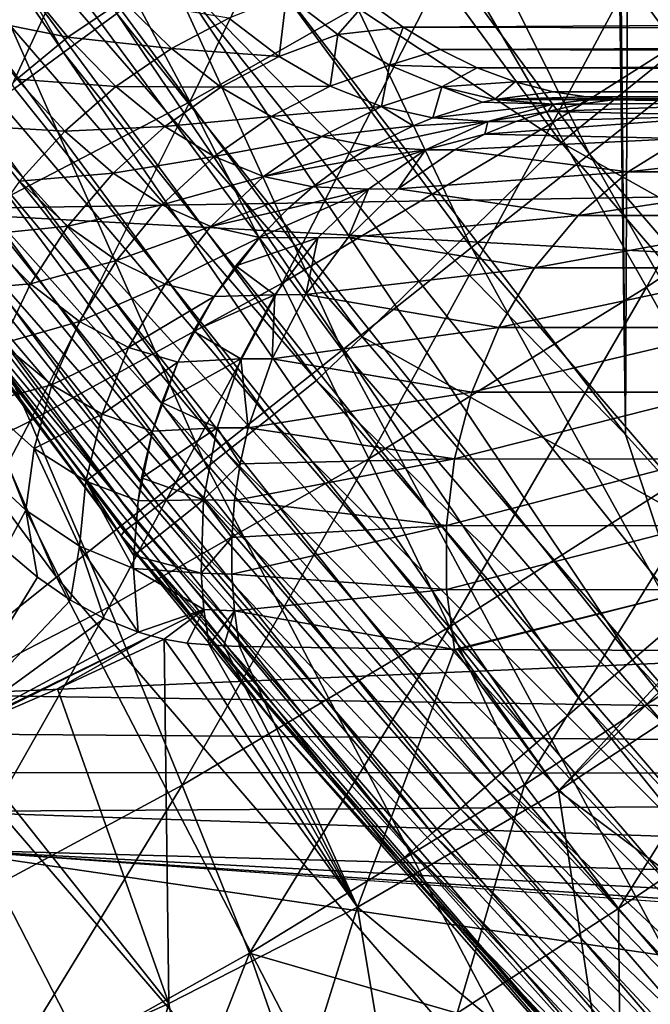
# Model space of a CAD drawing. Header units: metres. Extents: x -104 to 104, y -68 to 90.
# Tile 476 of 656: x -18.99 to -17.6, y 28.29 to 30.46. Entities that reach past the tile are written whole.
import ezdxf

# ---------------------------------------------------------------- set-up
doc = ezdxf.new("R2010")
doc.units = ezdxf.units.M
doc.layers.add('solid_FIT-BATH-153_SW0002', color=7, linetype='CONTINUOUS')

msp = doc.modelspace()

# ---------------------------------------------------------------- linework, layer by layer
at = {"layer": 'solid_FIT-BATH-153_SW0002'}
for points in [[(-17.85, 44.28587, 8.296501), (-18.741398, 30.953238, 8.296501), (-17.656555, 29.546558, 8.296501)], [(-17.788933, 42.811436, 8.296501), (-17.85, 44.28587, 8.296501), (-17.656555, 29.546558, 8.296501)], [(-17.606529, 41.348225, 8.296501), (-17.788933, 42.811436, 8.296501), (-17.656555, 29.546558, 8.296501)], [(-17.606529, 41.348225, 8.296501), (-17.656555, 29.546558, 8.296501), (-16.46545, 28.22686, 8.296501)], [(-17.303858, 39.904236, 8.296501), (-17.606529, 41.348225, 8.296501), (-16.46545, 28.22686, 8.296501)], [(-16.662636, 29.540785, 43.296501), (-17.746557, 30.865034, 43.296501), (-16.930573, 32.727093, 43.296501)], [(-19.918344, 31.90177, 8.405631), (-18.89226, 30.386625, 8.405632), (-19.794971, 31.978165, 8.345485)], [(-18.89226, 30.386625, 8.405632), (-18.77523, 30.472424, 8.345486), (-19.794971, 31.978165, 8.345485)], [(-19.000095, 30.307243, 8.487759), (-18.89226, 30.386625, 8.405632), (-19.918344, 31.90177, 8.405631)], [(-18.496256, 31.692146, 17.648727), (-17.504263, 30.346409, 17.640358), (-18.282755, 31.835966, 18.011118)], [(-17.504263, 30.346409, 17.640358), (-17.302345, 30.505659, 18.002651), (-18.282755, 31.835966, 18.011118)], [(-17.65444, 31.627392, 72.748245), (-16.609985, 30.284969, 72.748238), (-17.544863, 31.705959, 72.78437)], [(-18.741367, 31.526608, 17.317909), (-17.736057, 30.163151, 17.309597), (-18.496256, 31.692146, 17.648727)], [(-17.736057, 30.163151, 17.309597), (-17.504263, 30.346409, 17.640358), (-18.496256, 31.692146, 17.648727)], [(-17.757246, 31.553679, 72.68924), (-16.706709, 30.20344, 72.689232), (-17.65444, 31.627392, 72.748245)], [(-16.706709, 30.20344, 72.689232), (-16.609985, 30.284969, 72.748238), (-17.65444, 31.627392, 72.748245)], [(-18.803436, 31.556328, 13.730782), (-17.798231, 30.189171, 13.722974), (-19.267572, 31.160988, 13.500312)], [(-17.321585, 30.574217, 14.025674), (-17.798231, 30.189171, 13.722974), (-18.803436, 31.556328, 13.730782)], [(-17.850151, 31.487062, 72.609138), (-16.794117, 30.129761, 72.609131), (-17.757246, 31.553679, 72.68924)], [(-16.794117, 30.129761, 72.609131), (-16.706709, 30.20344, 72.689232), (-17.757246, 31.553679, 72.68924)], [(-19.015694, 31.340967, 17.022587), (-17.995466, 29.957674, 17.014284), (-18.741367, 31.526608, 17.317909)], [(-17.995466, 29.957674, 17.014284), (-17.736057, 30.163151, 17.309597), (-18.741367, 31.526608, 17.317909)], [(-17.930328, 31.429575, 72.510384), (-16.869549, 30.066177, 72.510376), (-17.850151, 31.487062, 72.609138)], [(-16.869549, 30.066177, 72.510376), (-16.794117, 30.129761, 72.609131), (-17.850151, 31.487062, 72.609138)], [(-17.995335, 31.382963, 72.395988), (-16.930708, 30.014626, 72.395981), (-17.930328, 31.429575, 72.510384)], [(-16.930708, 30.014626, 72.395981), (-16.869549, 30.066177, 72.510376), (-17.930328, 31.429575, 72.510384)], [(-18.043192, 31.34865, 72.269432), (-16.975733, 29.976673, 72.269417), (-17.995335, 31.382963, 72.395988)], [(-16.975733, 29.976673, 72.269417), (-16.930708, 30.014626, 72.395981), (-17.995335, 31.382963, 72.395988)], [(-19.315971, 31.137434, 16.765635), (-18.279404, 29.732422, 16.757294), (-19.015694, 31.340967, 17.022587)], [(-18.279404, 29.732422, 16.757294), (-17.995466, 29.957674, 17.014284), (-19.015694, 31.340967, 17.022587)], [(-18.072445, 31.327677, 72.134567), (-17.003252, 29.953476, 72.134552), (-18.043192, 31.34865, 72.269432)], [(-17.003252, 29.953476, 72.134552), (-16.975733, 29.976673, 72.269417), (-18.043192, 31.34865, 72.269432)], [(-18.082199, 31.320681, 71.996498), (-17.012428, 29.945742, 71.996498), (-18.072445, 31.327677, 72.134567)], [(-18.082199, 31.320681, 71.996498), (-17.746557, 30.865034, 43.296501), (-17.012428, 29.945742, 71.996498)], [(-17.012428, 29.945742, 71.996498), (-17.003252, 29.953476, 72.134552), (-18.072445, 31.327677, 72.134567)], [(-19.370306, 31.066263, 13.442765), (-19.267572, 31.160988, 13.500312), (-18.235455, 29.761147, 13.490964)], [(-17.798231, 30.189171, 13.722974), (-18.235455, 29.761147, 13.490964), (-19.267572, 31.160988, 13.500312)], [(-19.638731, 30.918362, 16.549681), (-18.584595, 29.489998, 16.541248), (-19.315971, 31.137434, 16.765635)], [(-18.584595, 29.489998, 16.541248), (-18.279404, 29.732422, 16.757294), (-19.315971, 31.137434, 16.765635)], [(-9.519899, 30.201454, 1.296502), (-19.293043, 30.040548, 1.296502), (-19.494747, 31.102777, 1.296502)], [(-10.679956, 31.059551, 1.296502), (-9.519899, 30.201454, 1.296502), (-19.494747, 31.102777, 1.296502)], [(-18.832561, 30.688869, -12.955049), (-19.355539, 30.430227, -12.208267), (-19.065872, 31.108664, -12.978014)], [(-19.480169, 30.991669, 13.362107), (-19.370306, 31.066263, 13.442765), (-18.335825, 29.66519, 13.433459)], [(-18.335825, 29.66519, 13.433459), (-19.370306, 31.066263, 13.442765), (-18.235455, 29.761147, 13.490964)], [(-19.58086, 30.923668, 13.258877), (-19.480169, 30.991669, 13.362107), (-18.439926, 29.582689, 13.352803)], [(-18.439926, 29.582689, 13.352803), (-19.480169, 30.991669, 13.362107), (-18.335825, 29.66519, 13.433459)], [(-18.614843, 30.278528, -12.94809), (-18.832561, 30.688869, -12.955049), (-18.267645, 30.99448, -13.680582)], [(-18.035477, 30.608162, -13.678682), (-18.614843, 30.278528, -12.94809), (-18.267645, 30.99448, -13.680582)], [(-17.816765, 30.23304, -13.692583), (-18.035477, 30.608162, -13.678682), (-17.409662, 30.989225, -14.387992)], [(-17.177103, 30.63912, -14.404599), (-17.816765, 30.23304, -13.692583), (-17.409662, 30.989225, -14.387992)], [(-18.651855, 30.562468, 8.308805), (-17.656555, 29.546558, 8.296501), (-18.741398, 30.953238, 8.296501)], [(-19.980505, 30.686106, 16.37735), (-18.907764, 29.232998, 16.368776), (-19.638731, 30.918362, 16.549681)], [(-19.667944, 30.86521, 13.136156), (-19.58086, 30.923668, 13.258877), (-18.535328, 29.507437, 13.249574)], [(-18.907764, 29.232998, 16.368776), (-18.584595, 29.489998, 16.541248), (-19.638731, 30.918362, 16.549681)], [(-18.535328, 29.507437, 13.249574), (-19.58086, 30.923668, 13.258877), (-18.439926, 29.582689, 13.352803)], [(-19.737513, 30.818863, 12.99806), (-19.667944, 30.86521, 13.136156), (-18.617834, 29.442698, 13.126854)], [(-18.617834, 29.442698, 13.126854), (-19.667944, 30.86521, 13.136156), (-18.535328, 29.507437, 13.249574)], [(-17.012428, 29.945742, 71.996498), (-17.746557, 30.865034, 43.296501), (-16.662636, 29.540785, 43.296501)], [(-19.7875, 30.785917, 12.850327), (-19.737513, 30.818863, 12.99806), (-18.683746, 29.391325, 12.988759)], [(-18.683746, 29.391325, 12.988759), (-19.737513, 30.818863, 12.99806), (-18.617834, 29.442698, 13.126854)], [(-19.816826, 30.766994, 12.698982), (-19.7875, 30.785917, 12.850327), (-18.731108, 29.35475, 12.841025)], [(-18.731108, 29.35475, 12.841025), (-19.7875, 30.785917, 12.850327), (-18.683746, 29.391325, 12.988759)], [(-19.827871, 30.763479, 12.550632), (-19.816826, 30.766994, 12.698982), (-18.758896, 29.333675, 12.689677)], [(-18.765715, 29.324339, 12.541281), (-19.827871, 30.763479, 12.550632), (-18.758896, 29.333675, 12.689677)], [(-19.559021, 30.377449, 9.296535), (-19.827871, 30.763479, 12.550632), (-18.765715, 29.324339, 12.541281)], [(-18.758896, 29.333675, 12.689677), (-19.816826, 30.766994, 12.698982), (-18.731108, 29.35475, 12.841025)], [(-19.152994, 29.997499, -12.195013), (-19.355539, 30.430227, -12.208267), (-18.832561, 30.688869, -12.955049)], [(-18.614843, 30.278528, -12.94809), (-19.152994, 29.997499, -12.195013), (-18.832561, 30.688869, -12.955049)], [(-19.245636, 28.964027, 16.242496), (-18.907764, 29.232998, 16.368776), (-19.980505, 30.686106, 16.37735)], [(-17.610796, 29.870474, -13.722308), (-17.816765, 30.23304, -13.692583), (-17.177103, 30.63912, -14.404599)], [(-16.956848, 30.301033, -14.435802), (-17.610796, 29.870474, -13.722308), (-17.177103, 30.63912, -14.404599)], [(-18.411354, 29.879492, -12.957743), (-18.614843, 30.278528, -12.94809), (-18.035477, 30.608162, -13.678682)], [(-17.816765, 30.23304, -13.692583), (-18.411354, 29.879492, -12.957743), (-18.035477, 30.608162, -13.678682)], [(-18.77523, 30.472424, 8.345486), (-17.641207, 29.050762, 8.345486), (-18.651855, 30.562468, 8.308805)], [(-18.651855, 30.562468, 8.308805), (-17.525257, 29.150188, 8.308805), (-17.656555, 29.546558, 8.296501)], [(-17.641207, 29.050762, 8.345486), (-17.525257, 29.150188, 8.308805), (-18.651855, 30.562468, 8.308805)], [(-16.247705, 29.320093, 14.01792), (-17.798231, 30.189171, 13.722974), (-17.321585, 30.574217, 14.025674)], [(-18.883097, 30.420816, -5.262482), (-18.988152, 30.549908, -5.106777), (-19.098827, 30.463785, -5.072805)], [(-18.762842, 30.500891, -5.271811), (-18.988152, 30.549908, -5.106777), (-18.883097, 30.420816, -5.262482)], [(-18.655136, 30.395567, -5.431168), (-18.762842, 30.500891, -5.271811), (-18.883097, 30.420816, -5.262482)], [(-18.528906, 30.462492, -5.417861), (-18.762842, 30.500891, -5.271811), (-18.655136, 30.395567, -5.431168)], [(-18.402267, 30.512573, -5.393042), (-18.528906, 30.462492, -5.417861), (-18.417984, 30.377808, -5.578867)], [(-18.289419, 30.426287, -5.547314), (-18.402267, 30.512573, -5.393042), (-18.417984, 30.377808, -5.578867)], [(-18.224897, 30.499783, -5.431532), (-18.402267, 30.512573, -5.393042), (-18.289419, 30.426287, -5.547314)], [(-18.14533, 30.442236, -5.536715), (-18.224897, 30.499783, -5.431532), (-18.289419, 30.426287, -5.547314)], [(-9.934967, 30.491091, -5.446199), (-18.224897, 30.499783, -5.431532), (-18.14533, 30.442236, -5.536715)], [(-18.89226, 30.386625, 8.405632), (-17.751177, 28.956087, 8.405632), (-18.77523, 30.472424, 8.345486)], [(-17.751177, 28.956087, 8.405632), (-17.641207, 29.050762, 8.345486), (-18.77523, 30.472424, 8.345486)], [(-9.842334, 30.424847, -5.57297), (-9.934967, 30.491091, -5.446199), (-18.14533, 30.442236, -5.536715)], [(-18.883097, 30.420816, -5.262482), (-19.098827, 30.463785, -5.072805), (-18.99477, 30.328211, -5.23803)], [(-18.417984, 30.377808, -5.578867), (-18.528906, 30.462492, -5.417861), (-18.655136, 30.395567, -5.431168)], [(-18.14533, 30.442236, -5.536715), (-18.289419, 30.426287, -5.547314), (-18.175283, 30.359072, -5.709145)], [(-18.064522, 30.393162, -5.646441), (-18.14533, 30.442236, -5.536715), (-18.175283, 30.359072, -5.709145)], [(-9.842334, 30.424847, -5.57297), (-18.14533, 30.442236, -5.536715), (-18.064522, 30.393162, -5.646441)], [(-18.776907, 30.312033, -5.431251), (-18.883097, 30.420816, -5.262482), (-18.99477, 30.328211, -5.23803)], [(-18.655136, 30.395567, -5.431168), (-18.883097, 30.420816, -5.262482), (-18.776907, 30.312033, -5.431251)], [(-18.289419, 30.426287, -5.547314), (-18.417984, 30.377808, -5.578867), (-18.305889, 30.312881, -5.747462)], [(-18.175283, 30.359072, -5.709145), (-18.289419, 30.426287, -5.547314), (-18.305889, 30.312881, -5.747462)], [(-9.767894, 30.372288, -5.702077), (-9.842334, 30.424847, -5.57297), (-18.064522, 30.393162, -5.646441)], [(-19.000095, 30.307243, 8.487759), (-17.852499, 28.868542, 8.48776), (-18.89226, 30.386625, 8.405632)], [(-17.852499, 28.868542, 8.48776), (-17.751177, 28.956087, 8.405632), (-18.89226, 30.386625, 8.405632)], [(-18.54611, 30.310493, -5.600587), (-18.655136, 30.395567, -5.431168), (-18.776907, 30.312033, -5.431251)], [(-18.417984, 30.377808, -5.578867), (-18.655136, 30.395567, -5.431168), (-18.54611, 30.310493, -5.600587)], [(-17.982656, 30.35294, -5.760035), (-18.064522, 30.393162, -5.646441), (-18.175283, 30.359072, -5.709145)], [(-9.767894, 30.372288, -5.702077), (-18.064522, 30.393162, -5.646441), (-17.982656, 30.35294, -5.760035)], [(-18.427183, 28.909319, 9.296535), (-19.559021, 30.377449, 9.296535), (-18.765715, 29.324339, 12.541281)], [(-19.321074, 30.068989, 9.141335), (-19.559021, 30.377449, 9.296535), (-18.427183, 28.909319, 9.296535)], [(-18.305889, 30.312881, -5.747462), (-18.417984, 30.377808, -5.578867), (-18.54611, 30.310493, -5.600587)], [(-9.711474, 30.33285, -5.830748), (-9.767894, 30.372288, -5.702077), (-17.982656, 30.35294, -5.760035)], [(-18.175283, 30.359072, -5.709145), (-18.305889, 30.312881, -5.747462), (-18.192947, 30.267994, -5.921514)], [(-18.060156, 30.311222, -5.876533), (-18.175283, 30.359072, -5.709145), (-18.192947, 30.267994, -5.921514)], [(-17.982656, 30.35294, -5.760035), (-18.175283, 30.359072, -5.709145), (-18.060156, 30.311222, -5.876533)], [(-17.899616, 30.321899, -5.876788), (-17.982656, 30.35294, -5.760035), (-18.060156, 30.311222, -5.876533)], [(-9.711474, 30.33285, -5.830748), (-17.982656, 30.35294, -5.760035), (-17.899616, 30.321899, -5.876788)], [(-17.736057, 30.163151, 17.309597), (-16.631187, 28.877754, 17.301149), (-17.504263, 30.346409, 17.640358)], [(-18.889585, 30.213774, -5.417232), (-18.99477, 30.328211, -5.23803), (-19.093914, 30.225725, -5.198787)], [(-18.776907, 30.312033, -5.431251), (-18.99477, 30.328211, -5.23803), (-18.889585, 30.213774, -5.417232)], [(-17.899616, 30.321899, -5.876788), (-18.060156, 30.311222, -5.876533), (-17.944733, 30.283045, -6.047843)], [(-17.899616, 30.321899, -5.876788), (-17.944733, 30.283045, -6.047843), (-17.815399, 30.300314, -5.995963)], [(-9.673146, 30.306252, -5.957575), (-9.711474, 30.33285, -5.830748), (-17.899616, 30.321899, -5.876788)], [(-9.673146, 30.306252, -5.957575), (-17.899616, 30.321899, -5.876788), (-17.815399, 30.300314, -5.995963)], [(-19.096128, 30.236309, 8.589841), (-17.852499, 28.868542, 8.48776), (-19.000095, 30.307243, 8.487759)], [(-18.66951, 30.224377, -5.610605), (-18.776907, 30.312033, -5.431251), (-18.889585, 30.213774, -5.417232)], [(-18.54611, 30.310493, -5.600587), (-18.776907, 30.312033, -5.431251), (-18.66951, 30.224377, -5.610605)], [(-18.436052, 30.245989, -5.777815), (-18.54611, 30.310493, -5.600587), (-18.66951, 30.224377, -5.610605)], [(-18.305889, 30.312881, -5.747462), (-18.54611, 30.310493, -5.600587), (-18.436052, 30.245989, -5.777815)], [(-18.192947, 30.267994, -5.921514), (-18.305889, 30.312881, -5.747462), (-18.436052, 30.245989, -5.777815)], [(-18.060156, 30.311222, -5.876533), (-18.192947, 30.267994, -5.921514), (-18.080307, 30.243315, -6.099242)], [(-18.060156, 30.311222, -5.876533), (-18.080307, 30.243315, -6.099242), (-17.970783, 30.277178, -6.057963)], [(-17.944733, 30.283045, -6.047843), (-18.060156, 30.311222, -5.876533), (-17.970783, 30.277178, -6.057963)], [(-17.743177, 30.289497, -6.099515), (-17.815399, 30.300314, -5.995963), (-17.944733, 30.283045, -6.047843)], [(-9.650488, 30.2906, -6.08181), (-9.673146, 30.306252, -5.957575), (-17.815399, 30.300314, -5.995963)], [(-9.650488, 30.2906, -6.08181), (-17.815399, 30.300314, -5.995963), (-17.743177, 30.289497, -6.099515)], [(-17.417088, 29.524002, -13.768896), (-17.610796, 29.870474, -13.722308), (-16.956848, 30.301033, -14.435802)], [(-18.965496, 29.576, -12.198873), (-19.152994, 29.997499, -12.195013), (-18.614843, 30.278528, -12.94809)], [(-18.411354, 29.879492, -12.957743), (-18.965496, 29.576, -12.198873), (-18.614843, 30.278528, -12.94809)], [(-17.816029, 30.27317, -6.265483), (-17.970783, 30.277178, -6.057963), (-18.080307, 30.243315, -6.099242)], [(-17.816029, 30.27317, -6.265483), (-17.944733, 30.283045, -6.047843), (-17.970783, 30.277178, -6.057963)], [(-17.743177, 30.289497, -6.099515), (-17.944733, 30.283045, -6.047843), (-17.670984, 30.285889, -6.203498)], [(-17.743259, 30.282709, -6.234404), (-17.670984, 30.285889, -6.203498), (-17.944733, 30.283045, -6.047843)], [(-17.816029, 30.27317, -6.265483), (-17.743259, 30.282709, -6.234404), (-17.944733, 30.283045, -6.047843)], [(-17.289553, 30.276747, -7.349361), (-17.756178, 30.273205, -6.406694), (-17.827555, 30.257368, -6.438904)], [(-17.411142, 30.247993, -7.414354), (-17.289553, 30.276747, -7.349361), (-17.827555, 30.257368, -6.438904)], [(-17.756178, 30.273205, -6.406694), (-17.743259, 30.282709, -6.234404), (-17.816029, 30.27317, -6.265483)], [(-17.756178, 30.273205, -6.406694), (-17.684418, 30.282719, -6.374267), (-17.743259, 30.282709, -6.234404)], [(-17.289553, 30.276747, -7.349361), (-17.684418, 30.282719, -6.374267), (-17.756178, 30.273205, -6.406694)], [(-17.743259, 30.282709, -6.234404), (-17.613132, 30.285889, -6.342005), (-17.642054, 30.285889, -6.273217)], [(-17.684418, 30.282719, -6.374267), (-17.613132, 30.285889, -6.342005), (-17.743259, 30.282709, -6.234404)], [(-17.743259, 30.282709, -6.234404), (-17.642054, 30.285889, -6.273217), (-17.670984, 30.285889, -6.203498)], [(-9.650488, 30.2906, -6.08181), (-17.743177, 30.289497, -6.099515), (-17.670984, 30.285889, -6.203498)], [(-17.684418, 30.282719, -6.374267), (-17.168653, 30.285889, -7.294214), (-17.613132, 30.285889, -6.342005)], [(-17.289553, 30.276747, -7.349361), (-17.168653, 30.285889, -7.294214), (-17.684418, 30.282719, -6.374267)], [(-9.650488, 30.2906, -6.08181), (-17.670984, 30.285889, -6.203498), (-9.643651, 30.285889, -6.203498)], [(-17.670984, 30.285889, -6.203498), (-10.404818, 30.285889, -13.29103), (-9.866779, 30.285889, -13.464054)], [(-9.643651, 30.285889, -6.203498), (-17.670984, 30.285889, -6.203498), (-9.866779, 30.285889, -13.464054)], [(-17.670984, 30.285889, -6.203498), (-10.915513, 30.285889, -13.105112), (-10.404818, 30.285889, -13.29103)], [(-17.670984, 30.285889, -6.203498), (-11.398095, 30.285889, -12.906766), (-10.915513, 30.285889, -13.105112)], [(-17.670984, 30.285889, -6.203498), (-11.853333, 30.285889, -12.695527), (-11.398095, 30.285889, -12.906766)], [(-17.670984, 30.285889, -6.203498), (-12.28697, 30.285889, -12.471653), (-11.853333, 30.285889, -12.695527)], [(-17.670984, 30.285889, -6.203498), (-12.699744, 30.285889, -12.234893), (-12.28697, 30.285889, -12.471653)], [(-17.670984, 30.285889, -6.203498), (-13.090917, 30.285889, -11.985498), (-12.699744, 30.285889, -12.234893)], [(-17.670984, 30.285889, -6.203498), (-13.820193, 30.285889, -11.452197), (-13.090917, 30.285889, -11.985498)], [(-17.670984, 30.285889, -6.203498), (-14.478324, 30.285889, -10.872767), (-13.820193, 30.285889, -11.452197)], [(-17.670984, 30.285889, -6.203498), (-14.54143, 30.285889, -10.816254), (-14.478324, 30.285889, -10.872767)], [(-17.670984, 30.285889, -6.203498), (-14.604949, 30.285889, -10.758594), (-14.54143, 30.285889, -10.816254)], [(-17.670984, 30.285889, -6.203498), (-14.661053, 30.285889, -10.705346), (-14.604949, 30.285889, -10.758594)], [(-17.670984, 30.285889, -6.203498), (-14.717387, 30.285889, -10.651263), (-14.661053, 30.285889, -10.705346)], [(-17.670984, 30.285889, -6.203498), (-15.427445, 30.285889, -9.887821), (-14.717387, 30.285889, -10.651263)], [(-17.670984, 30.285889, -6.203498), (-16.071566, 30.285889, -9.078558), (-15.427445, 30.285889, -9.887821)], [(-17.670984, 30.285889, -6.203498), (-16.655508, 30.285889, -8.209232), (-16.071566, 30.285889, -9.078558)], [(-17.670984, 30.285889, -6.203498), (-17.168653, 30.285889, -7.294214), (-16.655508, 30.285889, -8.209232)], [(-17.670984, 30.285889, -6.203498), (-17.613132, 30.285889, -6.342005), (-17.168653, 30.285889, -7.294214)], [(-17.670984, 30.285889, -6.203498), (-17.642054, 30.285889, -6.273217), (-17.613132, 30.285889, -6.342005)], [(-18.192947, 30.267994, -5.921514), (-18.436052, 30.245989, -5.777815), (-18.325323, 30.202345, -5.960615)], [(-18.192947, 30.267994, -5.921514), (-18.325323, 30.202345, -5.960615), (-18.123882, 30.225525, -6.115073)], [(-18.080307, 30.243315, -6.099242), (-18.192947, 30.267994, -5.921514), (-18.123882, 30.225525, -6.115073)], [(-17.95948, 30.235205, -6.326651), (-17.816029, 30.27317, -6.265483), (-18.080307, 30.243315, -6.099242)], [(-17.827555, 30.257368, -6.438904), (-17.816029, 30.27317, -6.265483), (-17.95948, 30.235205, -6.326651)], [(-17.897692, 30.235304, -6.470514), (-17.827555, 30.257368, -6.438904), (-17.95948, 30.235205, -6.326651)], [(-17.411142, 30.247993, -7.414354), (-17.827555, 30.257368, -6.438904), (-17.897692, 30.235304, -6.470514)], [(-17.827555, 30.257368, -6.438904), (-17.756178, 30.273205, -6.406694), (-17.816029, 30.27317, -6.265483)], [(-19.17802, 30.175613, 8.709358), (-17.94272, 28.790352, 8.589841), (-19.096128, 30.236309, 8.589841)], [(-19.096128, 30.236309, 8.589841), (-17.94272, 28.790352, 8.589841), (-17.852499, 28.868542, 8.48776)], [(-18.436052, 30.245989, -5.777815), (-18.66951, 30.224377, -5.610605), (-18.56122, 30.158192, -5.798193)], [(-18.325323, 30.202345, -5.960615), (-18.436052, 30.245989, -5.777815), (-18.56122, 30.158192, -5.798193)], [(-18.221142, 29.493286, -12.984122), (-18.411354, 29.879492, -12.957743), (-17.816765, 30.23304, -13.692583)], [(-17.610796, 29.870474, -13.722308), (-18.221142, 29.493286, -12.984122), (-17.816765, 30.23304, -13.692583)], [(-17.95948, 30.235205, -6.326651), (-18.123882, 30.225525, -6.115073), (-18.214806, 30.179716, -6.146908)], [(-18.096149, 30.172398, -6.384811), (-17.95948, 30.235205, -6.326651), (-18.214806, 30.179716, -6.146908)], [(-17.95948, 30.235205, -6.326651), (-18.080307, 30.243315, -6.099242), (-18.123882, 30.225525, -6.115073)], [(-17.966141, 30.207037, -6.501322), (-17.95948, 30.235205, -6.326651), (-18.096149, 30.172398, -6.384811)], [(-17.411142, 30.247993, -7.414354), (-17.897692, 30.235304, -6.470514), (-17.966141, 30.207037, -6.501322)], [(-17.532974, 30.19763, -7.47942), (-17.411142, 30.247993, -7.414354), (-17.966141, 30.207037, -6.501322)], [(-17.966141, 30.207037, -6.501322), (-17.897692, 30.235304, -6.470514), (-17.95948, 30.235205, -6.326651)], [(-18.889585, 30.213774, -5.417232), (-19.093914, 30.225725, -5.198787), (-18.989004, 30.103683, -5.389125)], [(-18.783255, 30.121378, -5.607735), (-18.889585, 30.213774, -5.417232), (-18.989004, 30.103683, -5.389125)], [(-18.66951, 30.224377, -5.610605), (-18.889585, 30.213774, -5.417232), (-18.783255, 30.121378, -5.607735)], [(-18.56122, 30.158192, -5.798193), (-18.66951, 30.224377, -5.610605), (-18.783255, 30.121378, -5.607735)], [(-18.123882, 30.225525, -6.115073), (-18.325323, 30.202345, -5.960615), (-18.214806, 30.179716, -6.146908)], [(-9.519899, 30.201454, 1.296502), (-8.29048, 29.444506, 1.296502), (-19.293043, 30.040548, 1.296502)], [(-18.325323, 30.202345, -5.960615), (-18.56122, 30.158192, -5.798193), (-18.452427, 30.113798, -5.991686)], [(-18.214806, 30.179716, -6.146908), (-18.325323, 30.202345, -5.960615), (-18.452427, 30.113798, -5.991686)], [(-17.798231, 30.189171, 13.722974), (-16.69441, 28.901323, 13.715035), (-18.235455, 29.761147, 13.490964)], [(-18.032499, 30.172581, -6.53115), (-17.966141, 30.207037, -6.501322), (-18.096149, 30.172398, -6.384811)], [(-17.532974, 30.19763, -7.47942), (-17.966141, 30.207037, -6.501322), (-18.032499, 30.172581, -6.53115)], [(-17.651056, 30.124216, -7.542424), (-17.532974, 30.19763, -7.47942), (-18.032499, 30.172581, -6.53115)], [(-16.247705, 29.320093, 14.01792), (-16.69441, 28.901323, 13.715035), (-17.798231, 30.189171, 13.722974)], [(-17.00881, 30.19767, -8.418337), (-17.532974, 30.19763, -7.47942), (-17.651056, 30.124216, -7.542424)], [(-17.122242, 30.124224, -8.49014), (-17.00881, 30.19767, -8.418337), (-17.651056, 30.124216, -7.542424)], [(-19.243786, 30.126699, 8.843364), (-18.019653, 28.723478, 8.709359), (-19.17802, 30.175613, 8.709358)], [(-19.17802, 30.175613, 8.709358), (-18.019653, 28.723478, 8.709359), (-17.94272, 28.790352, 8.589841)], [(-18.214806, 30.179716, -6.146908), (-18.452427, 30.113798, -5.991686), (-18.268383, 30.146675, -6.164831)], [(-18.096149, 30.172398, -6.384811), (-18.268383, 30.146675, -6.164831), (-18.343887, 30.091412, -6.188895)], [(-18.221762, 30.08637, -6.43817), (-18.096149, 30.172398, -6.384811), (-18.343887, 30.091412, -6.188895)], [(-18.096149, 30.172398, -6.384811), (-18.214806, 30.179716, -6.146908), (-18.268383, 30.146675, -6.164831)], [(-18.156282, 30.086763, -6.586686), (-18.096149, 30.172398, -6.384811), (-18.221762, 30.08637, -6.43817)], [(-18.156282, 30.086763, -6.586686), (-18.032499, 30.172581, -6.53115), (-18.096149, 30.172398, -6.384811)], [(-17.651056, 30.124216, -7.542424), (-18.032499, 30.172581, -6.53115), (-18.156282, 30.086763, -6.586686)], [(-18.56122, 30.158192, -5.798193), (-18.783255, 30.121378, -5.607735), (-18.676126, 30.051416, -5.80707)], [(-18.452427, 30.113798, -5.991686), (-18.56122, 30.158192, -5.798193), (-18.676126, 30.051416, -5.80707)], [(-18.268383, 30.146675, -6.164831), (-18.452427, 30.113798, -5.991686), (-18.343887, 30.091412, -6.188895)], [(-17.995466, 29.957674, 17.014284), (-16.874575, 28.653948, 17.00585), (-17.736057, 30.163151, 17.309597)], [(-16.874575, 28.653948, 17.00585), (-16.631187, 28.877754, 17.301149), (-17.736057, 30.163151, 17.309597)], [(-19.291851, 30.090843, 8.988549), (-18.081427, 28.669613, 8.843364), (-19.243786, 30.126699, 8.843364)], [(-19.243786, 30.126699, 8.843364), (-18.081427, 28.669613, 8.843364), (-18.019653, 28.723478, 8.709359)], [(-17.760447, 30.028574, -7.600736), (-17.651056, 30.124216, -7.542424), (-18.156282, 30.086763, -6.586686)], [(-17.122242, 30.124224, -8.49014), (-17.651056, 30.124216, -7.542424), (-17.760447, 30.028574, -7.600736)], [(-17.227377, 30.0285, -8.556563), (-17.122242, 30.124224, -8.49014), (-17.760447, 30.028574, -7.600736)], [(-18.882933, 30.004622, -5.59163), (-18.989004, 30.103683, -5.389125), (-19.071829, 29.985443, -5.347869)], [(-18.783255, 30.121378, -5.607735), (-18.989004, 30.103683, -5.389125), (-18.882933, 30.004622, -5.59163)], [(-18.676126, 30.051416, -5.80707), (-18.783255, 30.121378, -5.607735), (-18.882933, 30.004622, -5.59163)], [(-18.452427, 30.113798, -5.991686), (-18.676126, 30.051416, -5.80707), (-18.568605, 30.00425, -6.012838)], [(-18.343887, 30.091412, -6.188895), (-18.452427, 30.113798, -5.991686), (-18.568605, 30.00425, -6.012838)], [(-19.321074, 30.068989, 9.141335), (-18.126572, 28.630144, 8.98855), (-19.291851, 30.090843, 8.988549)], [(-19.291851, 30.090843, 8.988549), (-18.126572, 28.630144, 8.98855), (-18.081427, 28.669613, 8.843364)], [(-18.343887, 30.091412, -6.188895), (-18.568605, 30.00425, -6.012838), (-18.39933, 30.043234, -6.20552)], [(-18.221762, 30.08637, -6.43817), (-18.39933, 30.043234, -6.20552), (-18.461271, 29.980179, -6.222817)], [(-18.333332, 29.979109, -6.485483), (-18.221762, 30.08637, -6.43817), (-18.461271, 29.980179, -6.222817)], [(-18.221762, 30.08637, -6.43817), (-18.343887, 30.091412, -6.188895), (-18.39933, 30.043234, -6.20552)], [(-18.266315, 29.979771, -6.63593), (-18.221762, 30.08637, -6.43817), (-18.333332, 29.979109, -6.485483)], [(-18.266315, 29.979771, -6.63593), (-18.156282, 30.086763, -6.586686), (-18.221762, 30.08637, -6.43817)], [(-17.760447, 30.028574, -7.600736), (-18.156282, 30.086763, -6.586686), (-18.266315, 29.979771, -6.63593)], [(-19.321074, 30.068989, 9.141335), (-18.427183, 28.909319, 9.296535), (-18.154016, 28.606094, 9.141335)], [(-19.321074, 30.068989, 9.141335), (-18.154016, 28.606094, 9.141335), (-18.126572, 28.630144, 8.98855)], [(-8.29048, 29.444506, 1.296502), (-19.187944, 28.974009, 1.296502), (-19.293043, 30.040548, 1.296502)], [(-18.676126, 30.051416, -5.80707), (-18.882933, 30.004622, -5.59163), (-18.776075, 29.929008, -5.803701)], [(-18.568605, 30.00425, -6.012838), (-18.676126, 30.051416, -5.80707), (-18.776075, 29.929008, -5.803701)], [(-18.39933, 30.043234, -6.20552), (-18.568605, 30.00425, -6.012838), (-18.461271, 29.980179, -6.222817)], [(-17.856472, 29.913177, -7.651868), (-17.760447, 30.028574, -7.600736), (-18.266315, 29.979771, -6.63593)], [(-17.227377, 30.0285, -8.556563), (-17.760447, 30.028574, -7.600736), (-17.856472, 29.913177, -7.651868)], [(-17.319689, 29.912979, -8.614738), (-17.227377, 30.0285, -8.556563), (-17.856472, 29.913177, -7.651868)], [(-18.965496, 29.576, -12.198873), (-19.483625, 29.319935, -11.413774), (-19.152994, 29.997499, -12.195013)], [(-18.882933, 30.004622, -5.59163), (-19.071829, 29.985443, -5.347869), (-18.965059, 29.878197, -5.562851)], [(-18.776075, 29.929008, -5.803701), (-18.882933, 30.004622, -5.59163), (-18.965059, 29.878197, -5.562851)], [(-18.568605, 30.00425, -6.012838), (-18.776075, 29.929008, -5.803701), (-18.668837, 29.877247, -6.022871)], [(-18.461271, 29.980179, -6.222817), (-18.568605, 30.00425, -6.012838), (-18.668837, 29.877247, -6.022871)], [(-18.965059, 29.878197, -5.562851), (-19.071829, 29.985443, -5.347869), (-19.135832, 29.863247, -5.29525)], [(-18.461271, 29.980179, -6.222817), (-18.668837, 29.877247, -6.022871), (-18.56139, 29.850075, -6.246902)], [(-18.461271, 29.980179, -6.222817), (-18.56139, 29.850075, -6.246902), (-18.513386, 29.917711, -6.236078)], [(-18.333332, 29.979109, -6.485483), (-18.461271, 29.980179, -6.222817), (-18.513386, 29.917711, -6.236078)], [(-18.427681, 29.853519, -6.525423), (-18.333332, 29.979109, -6.485483), (-18.513386, 29.917711, -6.236078)], [(-18.359697, 29.854212, -6.677588), (-18.333332, 29.979109, -6.485483), (-18.427681, 29.853519, -6.525423)], [(-18.359697, 29.854212, -6.677588), (-18.266315, 29.979771, -6.63593), (-18.333332, 29.979109, -6.485483)], [(-17.856472, 29.913177, -7.651868), (-18.266315, 29.979771, -6.63593), (-18.359697, 29.854212, -6.677588)], [(-18.279404, 29.732422, 16.757294), (-17.140928, 28.40859, 16.748821), (-17.995466, 29.957674, 17.014284)], [(-17.140928, 28.40859, 16.748821), (-16.874575, 28.653948, 17.00585), (-17.995466, 29.957674, 17.014284)], [(-18.776075, 29.929008, -5.803701), (-18.965059, 29.878197, -5.562851), (-18.857403, 29.795462, -5.788214)], [(-18.668837, 29.877247, -6.022871), (-18.776075, 29.929008, -5.803701), (-18.857403, 29.795462, -5.788214)], [(-18.427681, 29.853519, -6.525423), (-18.513386, 29.917711, -6.236078), (-18.56139, 29.850075, -6.246902)], [(-17.93528, 29.781919, -7.69378), (-17.856472, 29.913177, -7.651868), (-18.359697, 29.854212, -6.677588)], [(-17.319689, 29.912979, -8.614738), (-17.856472, 29.913177, -7.651868), (-17.93528, 29.781919, -7.69378)], [(-17.395443, 29.781565, -8.662307), (-17.319689, 29.912979, -8.614738), (-17.93528, 29.781919, -7.69378)], [(-18.965059, 29.878197, -5.562851), (-19.135832, 29.863247, -5.29525), (-19.027361, 29.746822, -5.522815)], [(-18.857403, 29.795462, -5.788214), (-18.965059, 29.878197, -5.562851), (-19.027361, 29.746822, -5.522815)], [(-18.791847, 29.167404, -12.220038), (-18.965496, 29.576, -12.198873), (-18.411354, 29.879492, -12.957743)], [(-18.668837, 29.877247, -6.022871), (-18.857403, 29.795462, -5.788214), (-18.749256, 29.737682, -6.021413)], [(-18.221142, 29.493286, -12.984122), (-18.791847, 29.167404, -12.220038), (-18.411354, 29.879492, -12.957743)], [(-18.56139, 29.850075, -6.246902), (-18.668837, 29.877247, -6.022871), (-18.749256, 29.737682, -6.021413)], [(-18.043577, 29.123497, -13.028323), (-18.221142, 29.493286, -12.984122), (-17.610796, 29.870474, -13.722308)], [(-17.417088, 29.524002, -13.768896), (-18.043577, 29.123497, -13.028323), (-17.610796, 29.870474, -13.722308)], [(-18.56139, 29.850075, -6.246902), (-18.749256, 29.737682, -6.021413), (-18.640678, 29.705742, -6.260284)], [(-18.56139, 29.850075, -6.246902), (-18.640678, 29.705742, -6.260284), (-18.606705, 29.774057, -6.255441)], [(-18.427681, 29.853519, -6.525423), (-18.56139, 29.850075, -6.246902), (-18.606705, 29.774057, -6.255441)], [(-18.502188, 29.713005, -6.556903), (-18.427681, 29.853519, -6.525423), (-18.606705, 29.774057, -6.255441)], [(-18.433786, 29.713318, -6.710513), (-18.427681, 29.853519, -6.525423), (-18.502188, 29.713005, -6.556903)], [(-18.433786, 29.713318, -6.710513), (-18.359697, 29.854212, -6.677588), (-18.427681, 29.853519, -6.525423)], [(-17.93528, 29.781919, -7.69378), (-18.359697, 29.854212, -6.677588), (-18.433786, 29.713318, -6.710513)], [(-18.857403, 29.795462, -5.788214), (-19.027361, 29.746822, -5.522815), (-18.917797, 29.656031, -5.761596)], [(-18.749256, 29.737682, -6.021413), (-18.857403, 29.795462, -5.788214), (-18.917797, 29.656031, -5.761596)], [(-17.994343, 29.640013, -7.725138), (-17.93528, 29.781919, -7.69378), (-18.433786, 29.713318, -6.710513)], [(-17.395443, 29.781565, -8.662307), (-17.93528, 29.781919, -7.69378), (-17.994343, 29.640013, -7.725138)], [(-17.452185, 29.639502, -8.697732), (-17.395443, 29.781565, -8.662307), (-17.994343, 29.640013, -7.725138)], [(-18.502188, 29.713005, -6.556903), (-18.606705, 29.774057, -6.255441), (-18.640678, 29.705742, -6.260284)], [(-18.335825, 29.66519, 13.433459), (-18.235455, 29.761147, 13.490964), (-17.101357, 28.44149, 13.481508)], [(-16.69441, 28.901323, 13.715035), (-17.101357, 28.44149, 13.481508), (-18.235455, 29.761147, 13.490964)], [(-18.917797, 29.656031, -5.761596), (-19.027361, 29.746822, -5.522815), (-19.069099, 29.615242, -5.473624)], [(-18.749256, 29.737682, -6.021413), (-18.917797, 29.656031, -5.761596), (-18.807501, 29.591349, -6.008951)], [(-18.640678, 29.705742, -6.260284), (-18.749256, 29.737682, -6.021413), (-18.807501, 29.591349, -6.008951)], [(-18.502188, 29.713005, -6.556903), (-18.640678, 29.705742, -6.260284), (-18.676338, 29.617031, -6.263028)], [(-18.554785, 29.561483, -6.579086), (-18.502188, 29.713005, -6.556903), (-18.676338, 29.617031, -6.263028)], [(-18.584595, 29.489998, 16.541248), (-17.427179, 28.144512, 16.532686), (-18.279404, 29.732422, 16.757294)], [(-18.486347, 29.561125, -6.733771), (-18.502188, 29.713005, -6.556903), (-18.554785, 29.561483, -6.579086)], [(-18.486347, 29.561125, -6.733771), (-18.433786, 29.713318, -6.710513), (-18.502188, 29.713005, -6.556903)], [(-17.994343, 29.640013, -7.725138), (-18.433786, 29.713318, -6.710513), (-18.486347, 29.561125, -6.733771)], [(-17.427179, 28.144512, 16.532686), (-17.140928, 28.40859, 16.748821), (-18.279404, 29.732422, 16.757294)], [(-18.640678, 29.705742, -6.260284), (-18.807501, 29.591349, -6.008951), (-18.696529, 29.553635, -6.262765)], [(-18.640678, 29.705742, -6.260284), (-18.696529, 29.553635, -6.262765), (-18.676338, 29.617031, -6.263028)], [(-18.917797, 29.656031, -5.761596), (-19.069099, 29.615242, -5.473624), (-18.956627, 29.516027, -5.725573)], [(-18.807501, 29.591349, -6.008951), (-18.917797, 29.656031, -5.761596), (-18.956627, 29.516027, -5.725573)], [(-18.439926, 29.582689, 13.352803), (-18.335825, 29.66519, 13.433459), (-17.197206, 28.34144, 13.424038)], [(-17.197206, 28.34144, 13.424038), (-18.335825, 29.66519, 13.433459), (-17.101357, 28.44149, 13.481508)], [(-18.032616, 29.49309, -7.745397), (-17.994343, 29.640013, -7.725138), (-18.486347, 29.561125, -6.733771)], [(-17.452185, 29.639502, -8.697732), (-17.994343, 29.640013, -7.725138), (-18.032616, 29.49309, -7.745397)], [(-17.488894, 29.492445, -8.720393), (-17.452185, 29.639502, -8.697732), (-18.032616, 29.49309, -7.745397)], [(-19.069099, 29.615242, -5.473624), (-19.090937, 29.487675, -5.417726), (-18.974781, 29.380167, -5.682295)], [(-18.956627, 29.516027, -5.725573), (-19.069099, 29.615242, -5.473624), (-18.974781, 29.380167, -5.682295)], [(-18.554785, 29.561483, -6.579086), (-18.676338, 29.617031, -6.263028), (-18.696529, 29.553635, -6.262765)], [(-18.807501, 29.591349, -6.008951), (-18.956627, 29.516027, -5.725573), (-18.843082, 29.444124, -5.986772)], [(-18.696529, 29.553635, -6.262765), (-18.807501, 29.591349, -6.008951), (-18.843082, 29.444124, -5.986772)], [(-18.535328, 29.507437, 13.249574), (-18.439926, 29.582689, 13.352803), (-17.295017, 28.251528, 13.343384)], [(-17.295017, 28.251528, 13.343384), (-18.439926, 29.582689, 13.352803), (-17.197206, 28.34144, 13.424038)], [(-19.326746, 28.890533, -11.427956), (-19.483625, 29.319935, -11.413774), (-18.965496, 29.576, -12.198873)], [(-18.791847, 29.167404, -12.220038), (-19.326746, 28.890533, -11.427956), (-18.965496, 29.576, -12.198873)], [(-18.554785, 29.561483, -6.579086), (-18.696529, 29.553635, -6.262765), (-18.720503, 29.450951, -6.258681)], [(-18.584162, 29.40267, -6.591444), (-18.554785, 29.561483, -6.579086), (-18.720503, 29.450951, -6.258681)], [(-18.504169, 29.481743, -6.741612), (-18.554785, 29.561483, -6.579086), (-18.584162, 29.40267, -6.591444)], [(-18.504169, 29.481743, -6.741612), (-18.486347, 29.561125, -6.733771), (-18.554785, 29.561483, -6.579086)], [(-18.032616, 29.49309, -7.745397), (-18.486347, 29.561125, -6.733771), (-18.504169, 29.481743, -6.741612)], [(-18.696529, 29.553635, -6.262765), (-18.843082, 29.444124, -5.986772), (-18.728443, 29.400959, -6.255127)], [(-18.696529, 29.553635, -6.262765), (-18.728443, 29.400959, -6.255127), (-18.720503, 29.450951, -6.258681)], [(-17.525257, 29.150188, 8.308805), (-16.46545, 28.22686, 8.296501), (-17.656555, 29.546558, 8.296501)], [(-17.417088, 29.524002, -13.768896), (-17.878693, 28.775846, -13.09179), (-18.043577, 29.123497, -13.028323)], [(-17.417088, 29.524002, -13.768896), (-17.235847, 29.19936, -13.833765), (-17.878693, 28.775846, -13.09179)], [(-18.956627, 29.516027, -5.725573), (-18.974781, 29.380167, -5.682295), (-18.857147, 29.301224, -5.956686)], [(-18.843082, 29.444124, -5.986772), (-18.956627, 29.516027, -5.725573), (-18.857147, 29.301224, -5.956686)], [(-18.617834, 29.442698, 13.126854), (-18.535328, 29.507437, 13.249574), (-17.3846, 28.16942, 13.240158)], [(-17.3846, 28.16942, 13.240158), (-18.535328, 29.507437, 13.249574), (-17.295017, 28.251528, 13.343384)], [(-18.974781, 29.380167, -5.682295), (-19.090937, 29.487675, -5.417726), (-19.021345, 29.293581, -5.525781)], [(-18.907764, 29.232998, 16.368776), (-17.730259, 27.864544, 16.360067), (-18.584595, 29.489998, 16.541248)], [(-18.631271, 28.775333, -12.259651), (-18.791847, 29.167404, -12.220038), (-18.221142, 29.493286, -12.984122)], [(-18.043577, 29.123497, -13.028323), (-18.631271, 28.775333, -12.259651), (-18.221142, 29.493286, -12.984122)], [(-17.730259, 27.864544, 16.360067), (-17.427179, 28.144512, 16.532686), (-18.584595, 29.489998, 16.541248)], [(-18.516006, 29.401308, -6.7468), (-18.504169, 29.481743, -6.741612), (-18.584162, 29.40267, -6.591444)], [(-18.032616, 29.49309, -7.745397), (-18.504169, 29.481743, -6.741612), (-18.516006, 29.401308, -6.7468)], [(-18.050545, 29.346684, -7.754811), (-18.032616, 29.49309, -7.745397), (-18.516006, 29.401308, -6.7468)], [(-17.488894, 29.492445, -8.720393), (-18.032616, 29.49309, -7.745397), (-18.050545, 29.346684, -7.754811)], [(-17.506001, 29.345955, -8.730588), (-17.488894, 29.492445, -8.720393), (-18.050545, 29.346684, -7.754811)], [(-8.29048, 29.444506, 1.296502), (-7.002448, 28.795155, 1.296502), (-19.187944, 28.974009, 1.296502)], [(-18.843082, 29.444124, -5.986772), (-18.857147, 29.301224, -5.956686), (-18.738131, 29.251724, -6.238636)], [(-18.843082, 29.444124, -5.986772), (-18.738131, 29.251724, -6.238636), (-18.737894, 29.280447, -6.242493)], [(-18.728443, 29.400959, -6.255127), (-18.843082, 29.444124, -5.986772), (-18.737894, 29.280447, -6.242493)], [(-18.584162, 29.40267, -6.591444), (-18.720503, 29.450951, -6.258681), (-18.728443, 29.400959, -6.255127)], [(-18.683746, 29.391325, 12.988759), (-18.617834, 29.442698, 13.126854), (-17.462025, 28.0987, 13.117441)], [(-17.462025, 28.0987, 13.117441), (-18.617834, 29.442698, 13.126854), (-17.3846, 28.16942, 13.240158)], [(-18.584162, 29.40267, -6.591444), (-18.728443, 29.400959, -6.255127), (-18.737894, 29.280447, -6.242493)], [(-18.589685, 29.241583, -6.593663), (-18.584162, 29.40267, -6.591444), (-18.737894, 29.280447, -6.242493)], [(-18.731108, 29.35475, 12.841025), (-18.683746, 29.391325, 12.988759), (-17.523838, 28.042498, 12.979346)], [(-17.523838, 28.042498, 12.979346), (-18.683746, 29.391325, 12.988759), (-17.462025, 28.0987, 13.117441)], [(-18.521954, 29.320251, -6.749298), (-18.584162, 29.40267, -6.591444), (-18.589685, 29.241583, -6.593663)], [(-18.521954, 29.320251, -6.749298), (-18.516006, 29.401308, -6.7468), (-18.584162, 29.40267, -6.591444)], [(-18.050545, 29.346684, -7.754811), (-18.516006, 29.401308, -6.7468), (-18.521954, 29.320251, -6.749298)], [(-18.974781, 29.380167, -5.682295), (-19.021345, 29.293581, -5.525781), (-18.949495, 29.232458, -5.692392)], [(-18.974781, 29.380167, -5.682295), (-18.949495, 29.232458, -5.692392), (-18.876841, 29.182117, -5.86281)], [(-18.857147, 29.301224, -5.956686), (-18.974781, 29.380167, -5.682295), (-18.876841, 29.182117, -5.86281)], [(-18.758896, 29.333675, 12.689677), (-18.731108, 29.35475, 12.841025), (-17.568228, 28.002417, 12.831612)], [(-17.568228, 28.002417, 12.831612), (-18.731108, 29.35475, 12.841025), (-17.523838, 28.042498, 12.979346)], [(-18.050545, 29.346684, -7.754811), (-18.521954, 29.320251, -6.749298), (-18.522099, 29.239077, -6.749086)], [(-18.049936, 29.205511, -7.754357), (-18.050545, 29.346684, -7.754811), (-18.522099, 29.239077, -6.749086)], [(-17.506001, 29.345955, -8.730588), (-18.050545, 29.346684, -7.754811), (-18.049936, 29.205511, -7.754357)], [(-17.505253, 29.204758, -8.729452), (-17.506001, 29.345955, -8.730588), (-18.049936, 29.205511, -7.754357)], [(-18.765715, 29.324339, 12.541281), (-18.758896, 29.333675, 12.689677), (-17.594257, 27.97925, 12.680262)], [(-17.600723, 27.969807, 12.531855), (-18.765715, 29.324339, 12.541281), (-17.594257, 27.97925, 12.680262)], [(-18.427183, 28.909319, 9.296535), (-18.765715, 29.324339, 12.541281), (-17.600723, 27.969807, 12.531855)], [(-17.594257, 27.97925, 12.680262), (-18.758896, 29.333675, 12.689677), (-17.568228, 28.002417, 12.831612)], [(-18.857147, 29.301224, -5.956686), (-18.876841, 29.182117, -5.86281), (-18.803026, 29.142027, -6.03718)], [(-18.857147, 29.301224, -5.956686), (-18.803026, 29.142027, -6.03718), (-18.727993, 29.112137, -6.215162)], [(-18.738131, 29.251724, -6.238636), (-18.857147, 29.301224, -5.956686), (-18.727993, 29.112137, -6.215162)], [(-18.522099, 29.239077, -6.749086), (-18.521954, 29.320251, -6.749298), (-18.589685, 29.241583, -6.593663)], [(-18.949495, 29.232458, -5.692392), (-19.021345, 29.293581, -5.525781), (-19.168207, 28.874668, -4.829219)], [(-18.589685, 29.241583, -6.593663), (-18.737894, 29.280447, -6.242493), (-18.738131, 29.251724, -6.238636)], [(-18.583702, 29.161852, -6.591042), (-18.738131, 29.251724, -6.238636), (-18.727993, 29.112137, -6.215162)], [(-18.583702, 29.161852, -6.591042), (-18.589685, 29.241583, -6.593663), (-18.738131, 29.251724, -6.238636)], [(-18.516512, 29.158773, -6.746233), (-18.589685, 29.241583, -6.593663), (-18.583702, 29.161852, -6.591042)], [(-18.516512, 29.158773, -6.746233), (-18.522099, 29.239077, -6.749086), (-18.589685, 29.241583, -6.593663)], [(-18.049936, 29.205511, -7.754357), (-18.522099, 29.239077, -6.749086), (-18.516512, 29.158773, -6.746233)], [(-19.245636, 28.964027, 16.242496), (-18.047096, 27.571516, 16.233587), (-18.907764, 29.232998, 16.368776)], [(-18.876841, 29.182117, -5.86281), (-18.949495, 29.232458, -5.692392), (-19.168207, 28.874668, -4.829219)], [(-18.047096, 27.571516, 16.233587), (-17.730259, 27.864544, 16.360067), (-18.907764, 29.232998, 16.368776)], [(-18.032888, 29.073448, -7.750769), (-18.049936, 29.205511, -7.754357), (-18.516512, 29.158773, -6.746233)], [(-17.505253, 29.204758, -8.729452), (-18.049936, 29.205511, -7.754357), (-18.032888, 29.073448, -7.750769)], [(-17.505253, 29.204758, -8.729452), (-18.032888, 29.073448, -7.750769), (-18.024506, 29.073362, -7.767121)], [(-17.518526, 29.071552, -8.67258), (-17.505253, 29.204758, -8.729452), (-18.024506, 29.073362, -7.767121)], [(-17.878693, 28.775846, -13.09179), (-17.235847, 29.19936, -13.833765), (-17.672029, 28.503927, -13.242468)], [(-17.235847, 29.19936, -13.833765), (-17.300419, 28.753208, -13.66646), (-17.672029, 28.503927, -13.242468)], [(-18.803026, 29.142027, -6.03718), (-18.876841, 29.182117, -5.86281), (-19.168207, 28.874668, -4.829219)], [(-19.183332, 28.477615, -11.460911), (-19.326746, 28.890533, -11.427956), (-18.791847, 29.167404, -12.220038)], [(-18.631271, 28.775333, -12.259651), (-19.183332, 28.477615, -11.460911), (-18.791847, 29.167404, -12.220038)], [(-18.583702, 29.161852, -6.591042), (-18.727993, 29.112137, -6.215162), (-18.699327, 29.10364, -6.283331)], [(-18.583702, 29.161852, -6.591042), (-18.699327, 29.10364, -6.283331), (-18.671087, 29.096668, -6.350475)], [(-18.62076, 29.087761, -6.470006), (-18.583702, 29.161852, -6.591042), (-18.671087, 29.096668, -6.350475)], [(-18.62076, 29.087761, -6.470006), (-18.572073, 29.08395, -6.586021), (-18.583702, 29.161852, -6.591042)], [(-18.516512, 29.158773, -6.746233), (-18.583702, 29.161852, -6.591042), (-18.572073, 29.08395, -6.586021)], [(-18.539612, 29.082085, -6.662821), (-18.516512, 29.158773, -6.746233), (-18.572073, 29.08395, -6.586021)], [(-18.539612, 29.082085, -6.662821), (-18.505352, 29.080322, -6.740815), (-18.516512, 29.158773, -6.746233)], [(-18.032888, 29.073448, -7.750769), (-18.516512, 29.158773, -6.746233), (-18.505352, 29.080322, -6.740815)], [(-17.641207, 29.050762, 8.345486), (-16.399801, 27.721836, 8.345487), (-17.525257, 29.150188, 8.308805)], [(-18.727993, 29.112137, -6.215162), (-18.803026, 29.142027, -6.03718), (-19.168207, 28.874668, -4.829219)], [(-18.699327, 29.10364, -6.283331), (-18.727993, 29.112137, -6.215162), (-19.168207, 28.874668, -4.829219)], [(-18.043577, 29.123497, -13.028323), (-18.483629, 28.40547, -12.319165), (-18.631271, 28.775333, -12.259651)], [(-18.043577, 29.123497, -13.028323), (-17.878693, 28.775846, -13.09179), (-18.483629, 28.40547, -12.319165)], [(-19.132576, 28.889265, -4.949035), (-18.699327, 29.10364, -6.283331), (-19.168207, 28.874668, -4.829219)], [(-19.132576, 28.889265, -4.949035), (-18.905809, 28.986925, -5.670021), (-18.699327, 29.10364, -6.283331)], [(-18.905809, 28.986925, -5.670021), (-18.671087, 29.096668, -6.350475), (-18.699327, 29.10364, -6.283331)], [(-18.660931, 28.29534, -5.986303), (-18.671087, 29.096668, -6.350475), (-18.905809, 28.986925, -5.670021)], [(-18.246069, 28.507341, -7.058713), (-18.62076, 29.087761, -6.470006), (-18.671087, 29.096668, -6.350475)], [(-18.660931, 28.29534, -5.986303), (-18.246069, 28.507341, -7.058713), (-18.671087, 29.096668, -6.350475)], [(-18.246069, 28.507341, -7.058713), (-18.572073, 29.08395, -6.586021), (-18.62076, 29.087761, -6.470006)], [(-18.246069, 28.507341, -7.058713), (-18.539612, 29.082085, -6.662821), (-18.572073, 29.08395, -6.586021)], [(-18.246069, 28.507341, -7.058713), (-18.505352, 29.080322, -6.740815), (-18.539612, 29.082085, -6.662821)], [(-18.246069, 28.507341, -7.058713), (-18.032888, 29.073448, -7.750769), (-18.505352, 29.080322, -6.740815)], [(-18.246069, 28.507341, -7.058713), (-17.803848, 28.762585, -8.048634), (-18.032888, 29.073448, -7.750769)], [(-17.803848, 28.762585, -8.048634), (-18.024506, 29.073362, -7.767121), (-18.032888, 29.073448, -7.750769)], [(-17.803848, 28.762585, -8.048634), (-17.518526, 29.071552, -8.67258), (-18.024506, 29.073362, -7.767121)], [(-17.803848, 28.762585, -8.048634), (-17.333748, 29.073092, -8.968355), (-17.489407, 29.071712, -8.720305)], [(-17.238024, 28.339447, -8.862748), (-17.333748, 29.073092, -8.968355), (-17.803848, 28.762585, -8.048634)], [(-17.803848, 28.762585, -8.048634), (-17.489407, 29.071712, -8.720305), (-17.518526, 29.071552, -8.67258)], [(-17.751177, 28.956087, 8.405632), (-16.502043, 27.61886, 8.405633), (-17.641207, 29.050762, 8.345486)], [(-16.502043, 27.61886, 8.405633), (-16.399801, 27.721836, 8.345487), (-17.641207, 29.050762, 8.345486)], [(-18.660931, 28.29534, -5.986303), (-18.905809, 28.986925, -5.670021), (-19.132576, 28.889265, -4.949035)], [(-19.594933, 28.685686, 16.165039), (-18.37462, 27.268257, 16.15587), (-19.245636, 28.964027, 16.242496)], [(-18.37462, 27.268257, 16.15587), (-18.047096, 27.571516, 16.233587), (-19.245636, 28.964027, 16.242496)], [(-7.002448, 28.795155, 1.296502), (-19.182161, 28.888342, 1.296502), (-19.187944, 28.974009, 1.296502)], [(-17.852499, 28.868542, 8.48776), (-16.596233, 27.523685, 8.48776), (-17.751177, 28.956087, 8.405632)], [(-16.596233, 27.523685, 8.48776), (-16.502043, 27.61886, 8.405633), (-17.751177, 28.956087, 8.405632)], [(-19.044266, 28.122427, -4.834261), (-18.660931, 28.29534, -5.986303), (-19.132576, 28.889265, -4.949035)], [(-17.185408, 27.532925, 9.296535), (-18.427183, 28.909319, 9.296535), (-17.600723, 27.969807, 12.531855)], [(-18.154016, 28.606094, 9.141335), (-18.427183, 28.909319, 9.296535), (-17.185408, 27.532925, 9.296535)], [(-7.002448, 28.795155, 1.296502), (-19.176544, 28.803009, 1.296502), (-19.182161, 28.888342, 1.296502)], [(-17.94272, 28.790352, 8.589841), (-16.596233, 27.523685, 8.48776), (-17.852499, 28.868542, 8.48776)], [(-7.002448, 28.795155, 1.296502), (-19.172022, 28.717348, 1.296502), (-19.176544, 28.803009, 1.296502)], [(-7.002448, 28.795155, 1.296502), (-5.663962, 28.257212, 1.296502), (-19.172022, 28.717348, 1.296502)], [(-18.019653, 28.723478, 8.709359), (-16.680099, 27.438711, 8.589842), (-17.94272, 28.790352, 8.589841)], [(-17.94272, 28.790352, 8.589841), (-16.680099, 27.438711, 8.589842), (-16.596233, 27.523685, 8.48776)], [(-18.631271, 28.775333, -12.259651), (-19.053074, 28.086805, -11.514096), (-19.183332, 28.477615, -11.460911)], [(-18.631271, 28.775333, -12.259651), (-18.483629, 28.40547, -12.319165), (-19.053074, 28.086805, -11.514096)], [(-18.483629, 28.40547, -12.319165), (-17.878693, 28.775846, -13.09179), (-18.027065, 28.27393, -12.813122)], [(-17.695066, 28.045782, -7.995592), (-17.803848, 28.762585, -8.048634), (-18.246069, 28.507341, -7.058713)], [(-17.878693, 28.775846, -13.09179), (-17.672029, 28.503927, -13.242468), (-18.027065, 28.27393, -12.813122)], [(-17.695066, 28.045782, -7.995592), (-17.238024, 28.339447, -8.862748), (-17.803848, 28.762585, -8.048634)], [(-17.672029, 28.503927, -13.242468), (-17.300419, 28.753208, -13.66646), (-17.653502, 26.666735, -12.899664)], [(-17.300419, 28.753208, -13.66646), (-17.089224, 26.707703, -13.458588), (-17.653502, 26.666735, -12.899664)], [(-5.663962, 28.257212, 1.296502), (-19.167599, 28.634104, 1.296502), (-19.172022, 28.717348, 1.296502)], [(-18.081427, 28.669613, 8.843364), (-16.751604, 27.366066, 8.70936), (-18.019653, 28.723478, 8.709359)], [(-18.019653, 28.723478, 8.709359), (-16.751604, 27.366066, 8.70936), (-16.680099, 27.438711, 8.589842)], [(-19.594933, 28.685686, 16.165039), (-19.165297, 27.486382, 16.133041), (-18.37462, 27.268257, 16.15587)], [(-18.126572, 28.630144, 8.98855), (-16.809015, 27.307573, 8.843365), (-18.081427, 28.669613, 8.843364)], [(-18.081427, 28.669613, 8.843364), (-16.809015, 27.307573, 8.843365), (-16.751604, 27.366066, 8.70936)], [(-19.167599, 28.634104, 1.296502), (18.94183, 23.051853, 1.296502), (-18.94183, 23.051853, 1.296502)], [(-19.018881, 23.05134, 1.293565), (-19.167599, 28.634104, 1.296502), (-18.94183, 23.051853, 1.296502)], [(-1.443118, 27.347288, 1.296502), (18.94183, 23.051853, 1.296502), (-19.167599, 28.634104, 1.296502)], [(-2.872895, 27.530478, 1.296502), (-1.443118, 27.347288, 1.296502), (-19.167599, 28.634104, 1.296502)], [(-4.283402, 27.834383, 1.296502), (-2.872895, 27.530478, 1.296502), (-19.167599, 28.634104, 1.296502)], [(-5.663962, 28.257212, 1.296502), (-4.283402, 27.834383, 1.296502), (-19.167599, 28.634104, 1.296502)], [(-18.154016, 28.606094, 9.141335), (-16.850969, 27.264729, 8.988551), (-18.126572, 28.630144, 8.98855)], [(-18.126572, 28.630144, 8.98855), (-16.850969, 27.264729, 8.988551), (-16.809015, 27.307573, 8.843365)], [(-18.154016, 28.606094, 9.141335), (-17.185408, 27.532925, 9.296535), (-16.876474, 27.23863, 9.141335)], [(-18.154016, 28.606094, 9.141335), (-16.876474, 27.23863, 9.141335), (-16.850969, 27.264729, 8.988551)], [(-18.533371, 27.587952, -6.054014), (-18.246069, 28.507341, -7.058713), (-18.660931, 28.29534, -5.986303)], [(-18.533371, 27.587952, -6.054014), (-18.127708, 27.796925, -7.060339), (-18.246069, 28.507341, -7.058713)], [(-18.127708, 27.796925, -7.060339), (-17.695066, 28.045782, -7.995592), (-18.246069, 28.507341, -7.058713)], [(-18.027065, 28.27393, -12.813122), (-17.672029, 28.503927, -13.242468), (-17.653502, 26.666735, -12.899664)], [(-19.053074, 28.086805, -11.514096), (-18.483629, 28.40547, -12.319165), (-18.691267, 27.873564, -11.938455)], [(-18.483629, 28.40547, -12.319165), (-18.364613, 28.065622, -12.381128), (-18.691267, 27.873564, -11.938455)], [(-18.483629, 28.40547, -12.319165), (-18.027065, 28.27393, -12.813122), (-18.364613, 28.065622, -12.381128)], [(-17.695066, 28.045782, -7.995592), (-17.338747, 27.513676, -8.500008), (-17.238024, 28.339447, -8.862748)], [(-18.908871, 27.41478, -4.978669), (-18.660931, 28.29534, -5.986303), (-19.044266, 28.122427, -4.834261)], [(-18.908871, 27.41478, -4.978669), (-18.533371, 27.587952, -6.054014), (-18.660931, 28.29534, -5.986303)]]:
    msp.add_3dface(points, dxfattribs=at)

doc.saveas('drawing.dxf')
